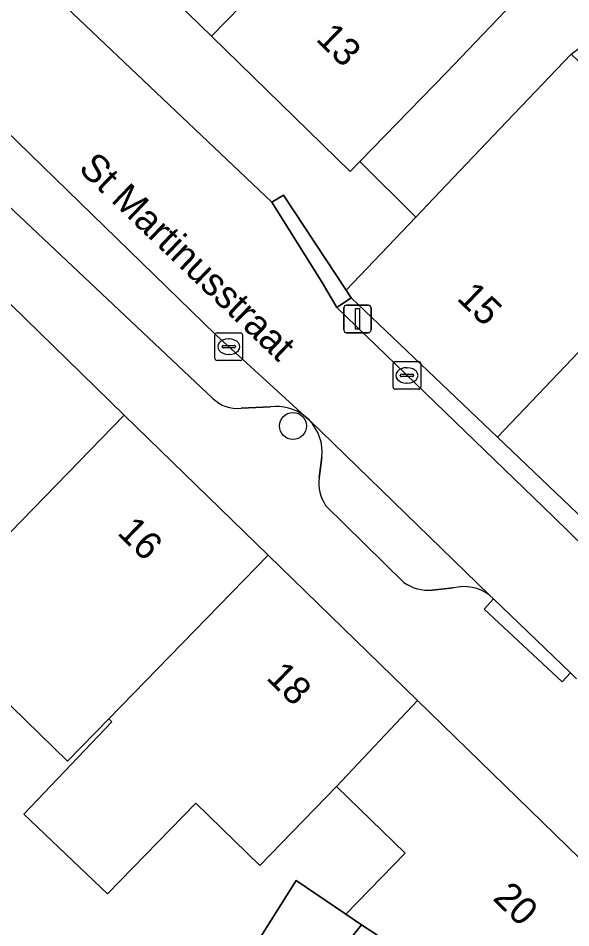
# Model space of a CAD drawing. Extents: x 160102 to 160934, y 382045 to 382923.
# Drawn here: x 160767.67 to 160787.7, y 382779.35 to 382812.33 of the extents above; entities that cross this region are included whole.
import ezdxf

# ---------------------------------------------------------------- set-up
doc = ezdxf.new("R2010")
doc.units = 0
for name, color, linetype in [('IMGEO_Boom', 7, 'Continuous'), ('IMGEO_Erf', 7, 'Continuous'), ('IMGEO_Kolk', 7, 'Continuous'), ('IMGEO_Lichtmast', 7, 'Continuous'), ('IMGEO_Openbare_ruimte_label', 7, 'Continuous'), ('IMGEO_Pand', 7, 'Continuous'), ('IMGEO_Pand_nummerreeks', 7, 'Continuous'), ('IMGEO_Parkeervlak_open', 7, 'Continuous'), ('IMGEO_Rijbaan_lokaal_open', 7, 'Continuous'), ('IMGEO_Voetpad_open', 7, 'Continuous')]:
    doc.layers.add(name, color=color, linetype=linetype)

msp = doc.modelspace()

# ---------------------------------------------------------------- linework, layer by layer
at = {"layer": 'IMGEO_Boom'}
msp.add_circle((160777.628, 382797.543), 0.489, dxfattribs=at)
at = {"layer": 'IMGEO_Erf'}
for points in [[(160776.143, 382778.51), (160777.751, 382781.061), (160779.547, 382779.834), (160781.695, 382782.046), (160779.207, 382784.465), (160776.426, 382781.604), (160774.105, 382783.86), (160770.909, 382780.571), (160767.877, 382783.463), (160771.07, 382786.809), (160770.954, 382786.922), (160769.457, 382785.384), (160766.396, 382788.359)], [(160780.671, 382779.086), (160780.12, 382779.453), (160778.224, 382777.089)]]:
    msp.add_lwpolyline(points, dxfattribs=at)
at = {"layer": 'IMGEO_Kolk'}
for p, q in [((160774.878, 382800.917), (160775.73, 382800.917)), ((160774.803, 382799.991), (160774.803, 382800.843)), ((160775.291, 382800.697), (160775.316, 382800.697)), ((160775.804, 382800.843), (160775.804, 382799.991)), ((160775.062, 382800.411), (160775.062, 382800.423)), ((160775.5, 382800.374), (160775.102, 382800.374)), ((160775.105, 382800.46), (160775.503, 382800.46)), ((160775.546, 382800.423), (160775.546, 382800.411)), ((160775.73, 382799.917), (160774.878, 382799.917)), ((160775.314, 382800.137), (160775.289, 382800.137)), ((160781.336, 382799.873), (160782.188, 382799.873)), ((160781.261, 382798.947), (160781.261, 382799.799)), ((160781.749, 382799.653), (160781.774, 382799.653)), ((160782.262, 382799.799), (160782.262, 382798.947)), ((160781.52, 382799.367), (160781.52, 382799.379)), ((160781.958, 382799.33), (160781.56, 382799.33)), ((160781.563, 382799.416), (160781.961, 382799.416)), ((160782.004, 382799.379), (160782.004, 382799.367)), ((160781.772, 382799.093), (160781.747, 382799.093)), ((160782.188, 382798.873), (160781.336, 382798.873))]:
    msp.add_line(p, q, dxfattribs=at)
for points in [[(160774.878, 382800.917), (160775.73, 382800.917)], [(160774.803, 382799.991), (160774.803, 382800.843)], [(160775.804, 382800.843), (160775.804, 382799.991)], [(160775.73, 382799.917), (160774.878, 382799.917)], [(160781.336, 382799.873), (160782.188, 382799.873)], [(160781.261, 382798.947), (160781.261, 382799.799)], [(160782.262, 382799.799), (160782.262, 382798.947)], [(160782.188, 382798.873), (160781.336, 382798.873)]]:
    msp.add_lwpolyline(points, dxfattribs=at)
for centre, radius, start, end in [((160774.88, 382800.841), 0.0765, 91.552, 178.448), ((160774.88, 382800.841), 0.0765, 91.552, 178.448), ((160775.728, 382800.841), 0.0765, 1.552, 88.448), ((160775.728, 382800.841), 0.0765, 1.552, 88.448), ((160775.102, 382800.42), 0.0403, 85.8775, 175.7526), ((160775.099, 382800.41), 0.0366, 178.938, 274.7102), ((160775.503, 382800.417), 0.043, 264.8664, 352.4533), ((160775.507, 382800.422), 0.0386, 1.7309, 96.639), ((160774.88, 382799.993), 0.0765, 181.552, 268.448), ((160774.88, 382799.993), 0.0765, 181.552, 268.448), ((160775.728, 382799.993), 0.0765, 271.552, 358.448), ((160775.728, 382799.993), 0.0765, 271.552, 358.448), ((160781.338, 382799.797), 0.0765, 91.552, 178.448), ((160781.338, 382799.797), 0.0765, 91.552, 178.448), ((160782.186, 382799.797), 0.0765, 1.552, 88.448), ((160782.186, 382799.797), 0.0765, 1.552, 88.448), ((160781.56, 382799.376), 0.0403, 85.8775, 175.7526), ((160781.557, 382799.366), 0.0366, 178.938, 274.7102), ((160781.961, 382799.373), 0.043, 264.8664, 352.4533), ((160781.965, 382799.378), 0.0386, 1.7309, 96.639), ((160781.338, 382798.949), 0.0765, 181.552, 268.448), ((160781.338, 382798.949), 0.0765, 181.552, 268.448), ((160782.186, 382798.949), 0.0765, 271.552, 358.448), ((160782.186, 382798.949), 0.0765, 271.552, 358.448)]:
    msp.add_arc(centre, radius, start, end, dxfattribs=at)
for centre, major_axis, ratio, start_param, end_param in [((160775.29, 382800.417), (-0.387, 0.002), 0.722429, 4.712389, 7.853982), ((160775.315, 382800.417), (-0.39, 0.002), 0.717154, 1.570796, 4.712389), ((160781.748, 382799.373), (-0.387, 0.002), 0.722429, 4.712389, 7.853982), ((160781.773, 382799.373), (-0.39, 0.002), 0.717154, 1.570796, 4.712389)]:
    msp.add_ellipse(centre, major_axis=major_axis, ratio=ratio, start_param=start_param, end_param=end_param, dxfattribs=at)
at = {"layer": 'IMGEO_Lichtmast'}
for p, q in [((160779.573, 382801.922), (160780.363, 382801.922)), ((160780.363, 382801.922), (160779.573, 382801.922)), ((160779.473, 382801.022), (160779.473, 382801.822)), ((160779.473, 382801.822), (160779.473, 382801.022)), ((160780.463, 382801.822), (160780.463, 382801.022)), ((160780.463, 382801.022), (160780.463, 382801.822)), ((160780.363, 382800.922), (160779.573, 382800.922)), ((160779.573, 382800.922), (160780.363, 382800.922))]:
    msp.add_line(p, q, dxfattribs=at)
msp.add_lwpolyline([(160779.893, 382801.797), (160780.043, 382801.797), (160780.043, 382801.047), (160779.893, 382801.047), (160779.893, 382801.797)], dxfattribs=at)
for centre, start, end in [((160779.573, 382801.822), 90, 180), ((160779.573, 382801.822), 90, 180), ((160780.363, 382801.822), 0, 90), ((160780.363, 382801.822), 360, 90), ((160779.573, 382801.022), 180, 270), ((160779.573, 382801.022), 180, 270), ((160780.363, 382801.022), 270, 0), ((160780.363, 382801.022), 270, 0)]:
    msp.add_arc(centre, 0.1, start, end, dxfattribs=at)
at = {"layer": 'IMGEO_Pand'}
for points in [[(160774.678, 382811.671), (160781.093, 382818.251), (160782.594, 382819.79), (160779.988, 382822.331), (160781.952, 382824.346), (160779.534, 382826.704), (160775.654, 382822.725), (160773.144, 382820.15), (160769.653, 382816.57)], [(160774.678, 382811.671), (160779.702, 382806.773), (160780.053, 382807.133), (160783.193, 382810.353), (160786.092, 382813.4), (160783.355, 382816.056), (160787.226, 382820.046), (160784.974, 382822.231), (160782.594, 382819.79), (160781.093, 382818.251)], [(160795.338, 382807.929), (160793.935, 382809.268), (160791.844, 382807.078), (160787.716, 382811.017), (160785.388, 382808.578), (160782.959, 382806.033), (160782.081, 382805.113), (160779.559, 382802.469), (160779.743, 382802.19), (160785.04, 382797.135), (160790.92, 382803.299)], [(160771.511, 382797.936), (160765.853, 382803.442), (160760.069, 382797.5), (160763.675, 382793.995), (160762.435, 382792.718), (160762.842, 382792.322), (160760.982, 382790.408), (160762.627, 382788.809), (160765.73, 382791.998)], [(160785.04, 382797.135), (160790.574, 382791.854), (160792.597, 382793.974), (160794.026, 382795.472), (160796.455, 382798.017), (160799.286, 382800.983), (160797.187, 382802.986), (160794.356, 382800.02), (160790.92, 382803.299)], [(160776.73, 382792.855), (160771.511, 382797.936), (160765.73, 382791.998), (160762.627, 382788.809), (160764.79, 382786.707), (160766.396, 382788.359), (160769.457, 382785.384), (160770.954, 382786.922)], [(160776.73, 382792.855), (160770.954, 382786.922), (160771.07, 382786.809), (160767.877, 382783.463), (160770.909, 382780.571), (160774.105, 382783.86), (160776.426, 382781.604), (160779.207, 382784.465), (160782.139, 382787.59)], [(160782.139, 382787.59), (160779.207, 382784.465), (160781.695, 382782.046), (160779.547, 382779.834), (160780.12, 382779.453), (160780.671, 382779.086), (160787.602, 382774.477), (160790.752, 382779.206)], [(160780.12, 382779.453), (160779.547, 382779.834), (160777.751, 382781.061), (160776.143, 382778.51), (160778.224, 382777.089)]]:
    msp.add_lwpolyline(points, close=True, dxfattribs=at)
at = {"layer": 'IMGEO_Parkeervlak_open'}
for points in [[(160778.057, 382797.899), (160774.831, 382800.851), (160761.797, 382813.531), (160761.378, 382811.116), (160774.721, 382798.54)], [(160775.749, 382798.182), (160776.816, 382798.231)], [(160784.756, 382791.406), (160778.212, 382797.758)], [(160778.678, 382796.412), (160778.575, 382795.663)], [(160778.814, 382794.66), (160781.652, 382791.861)], [(160782.68, 382791.593), (160783.442, 382791.668)]]:
    msp.add_lwpolyline(points, dxfattribs=at)
for centre, radius, start, end in [((160775.626, 382799.484), 1.308, 226.2146, 275.3842), ((160777.044, 382796.599), 1.647, 52.0748, 97.9704), ((160777.041, 382796.599), 1.647, 353.479, 44.7138), ((160780.024, 382795.478), 1.461, 172.7378, 214.0677), ((160782.542, 382793.168), 1.581, 235.752, 275.0244), ((160783.827, 382790.173), 1.543, 52.9991, 104.4481)]:
    msp.add_arc(centre, radius, start, end, dxfattribs=at)
at = {"layer": 'IMGEO_Rijbaan_lokaal_open'}
for points in [[(160816.125, 382847.481), (160801.162, 382839.324), (160794.015, 382831.81), (160792.058, 382829.753), (160789.555, 382827.409), (160794.99, 382822.592), (160786.092, 382813.4), (160783.193, 382810.353), (160780.053, 382807.133), (160782.081, 382805.113), (160782.959, 382806.033), (160785.388, 382808.578), (160787.716, 382811.017), (160796.527, 382817.559), (160802.12, 382822.012), (160803.401, 382820.399), (160805.887, 382822.271), (160813.461, 382827.975)], [(160779.226, 382801.831), (160778.688, 382802.741), (160776.865, 382805.653), (160769.646, 382812.497), (160764.818, 382817.256), (160761.238, 382814.139), (160761.797, 382813.531), (160774.831, 382800.851), (160778.057, 382797.899), (160778.212, 382797.758), (160784.756, 382791.406), (160784.899, 382791.268), (160787.687, 382788.586), (160787.909, 382788.372)], [(160790.7, 382790.759), (160790.494, 382790.899), (160787.076, 382794.251), (160779.226, 382801.831)]]:
    msp.add_lwpolyline(points, dxfattribs=at)
at = {"layer": 'IMGEO_Voetpad_open'}
for points in [[(160769.646, 382812.497), (160776.865, 382805.653), (160777.29, 382805.915), (160779.559, 382802.469), (160782.081, 382805.113), (160780.053, 382807.133), (160779.702, 382806.773), (160774.678, 382811.671), (160769.653, 382816.57)], [(160755.201, 382813.811), (160760.532, 382808.621), (160765.853, 382803.442), (160771.511, 382797.936), (160776.73, 382792.855), (160782.139, 382787.59), (160790.752, 382779.206), (160787.602, 382774.477), (160783.273, 382767.977), (160779.102, 382761.715), (160774.788, 382755.238), (160771.299, 382750), (160770.756, 382749.184), (160768.887, 382749.3), (160772.432, 382746.129), (160772.551, 382746.303)], [(160774.721, 382798.54), (160761.378, 382811.116), (160761.797, 382813.531)], [(160797.249, 382767.149), (160800.414, 382771.91), (160803.934, 382777.206), (160805.278, 382779.217), (160806.304, 382780.909), (160803.33, 382783.747), (160798.687, 382788.177), (160794.186, 382792.473), (160792.597, 382793.974), (160790.574, 382791.854), (160785.04, 382797.135), (160779.743, 382802.19), (160779.226, 382801.831), (160787.076, 382794.251), (160790.494, 382790.899), (160790.7, 382790.759), (160791.465, 382790.777), (160792.202, 382790.839)], [(160776.816, 382798.231), (160775.749, 382798.182)], [(160778.212, 382797.758), (160778.057, 382797.899)], [(160778.575, 382795.663), (160778.678, 382796.412)], [(160781.652, 382791.861), (160778.814, 382794.66)], [(160783.442, 382791.668), (160782.68, 382791.593)], [(160787.909, 382788.372), (160787.687, 382788.586), (160787.392, 382788.268), (160784.56, 382790.902), (160784.899, 382791.268), (160784.756, 382791.406)]]:
    msp.add_lwpolyline(points, dxfattribs=at)
for points in [[(160779.559, 382802.469), (160777.29, 382805.915), (160776.865, 382805.653), (160778.688, 382802.741), (160779.226, 382801.831), (160779.743, 382802.19)], [(160784.899, 382791.268), (160784.56, 382790.902), (160787.392, 382788.268), (160787.687, 382788.586)]]:
    msp.add_lwpolyline(points, close=True, dxfattribs=at)
for centre, radius, start, end in [((160775.626, 382799.484), 1.308, 226.2146, 275.3842), ((160777.044, 382796.599), 1.647, 52.0748, 97.9704), ((160777.041, 382796.599), 1.647, 353.479, 44.7138), ((160780.024, 382795.478), 1.461, 172.7378, 214.0677), ((160782.542, 382793.168), 1.581, 235.752, 275.0244), ((160783.827, 382790.173), 1.543, 52.9991, 104.4481)]:
    msp.add_arc(centre, radius, start, end, dxfattribs=at)

# ---------------------------------------------------------------- texts
at = {"layer": 'IMGEO_Openbare_ruimte_label'}
msp.add_text('St Martinusstraat', height=1, rotation=316.2154, dxfattribs=at).set_placement((160769.816, 382806.831))
at = {"layer": 'IMGEO_Pand_nummerreeks'}
for s, rotation, p in [('13', 315.7275, (160778.423, 382811.54)), ('15', 316.0599, (160783.532, 382802.14)), ('16', 315.774, (160771.222, 382793.64)), ('18', 315.774, (160776.625, 382788.38)), ('20', 315.7734, (160784.837, 382780.386))]:
    msp.add_text(s, height=1, rotation=rotation, dxfattribs=at).set_placement(p)

doc.saveas('drawing.dxf')
